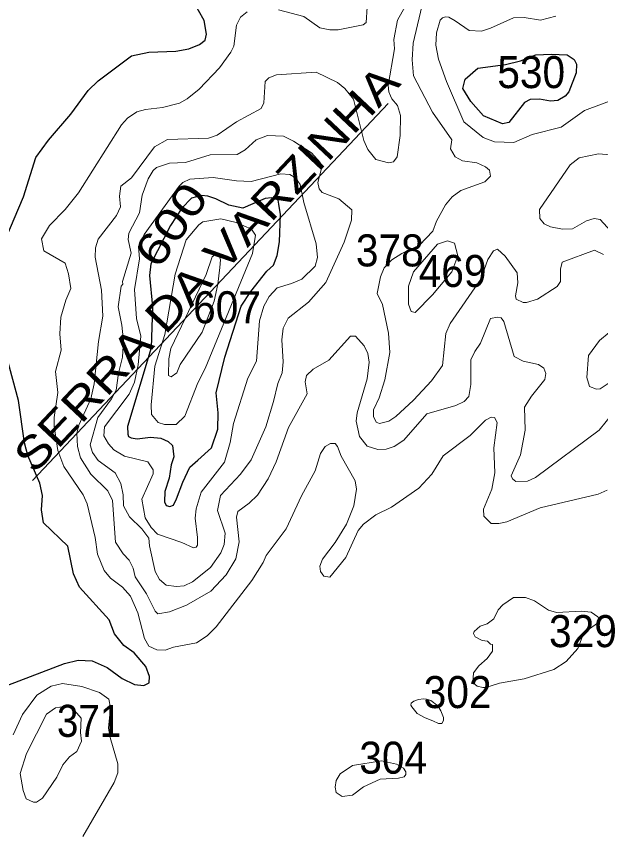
# Model space of a CAD drawing. Extents: x 499.9 to 555.3, y 9281.5 to 9336.8.
# Drawn here: x 532.51 to 535.43, y 9289.724 to 9293.797 of the extents above; entities that cross this region are included whole.
import ezdxf
from ezdxf.enums import TextEntityAlignment as Align

# ---------------------------------------------------------------- set-up
doc = ezdxf.new("R2010")
doc.units = 0
doc.header["$LTSCALE"] = 0.064
for name, color, linetype, lineweight in [('1', 7, 'Continuous', 25), ('2', 7, 'Continuous', 13), ('26', 7, 'Continuous', 25)]:
    doc.layers.add(name, color=color, linetype=linetype, lineweight=lineweight)
doc.layers.add('21', color=7, linetype='Continuous')
doc.layers.add('61', color=7, linetype='Continuous')

msp = doc.modelspace()

# ---------------------------------------------------------------- linework, layer by layer
at = {"layer": '1'}
for points in [[(532.4564, 9292.6863), (532.5451, 9292.8957), (532.6072, 9293.0921), (532.6699, 9293.178), (532.7817, 9293.3088), (532.8683, 9293.4256), (532.9183, 9293.4738), (533.0845, 9293.5994), (533.1717, 9293.6178), (533.3075, 9293.623), (533.3723, 9293.6352), (533.4245, 9293.6562), (533.4532, 9293.6783), (533.4601, 9293.7082), (533.4477, 9293.7765), (533.3916, 9293.8764)], [(532.4672, 9290.4555), (532.7498, 9290.5636), (532.8194, 9290.5799), (532.8888, 9290.5763), (532.9637, 9290.5432), (533.0383, 9290.4884), (533.0999, 9290.4593), (533.1467, 9290.4544), (533.1736, 9290.4678), (533.1752, 9290.4987), (533.1574, 9290.5486), (533.0979, 9290.6175), (533.0467, 9290.6536), (533.0005, 9290.7121), (532.9736, 9290.7827), (532.8254, 9290.9445), (532.7951, 9291.0113), (532.7675, 9291.1496), (532.6455, 9291.2668), (532.6361, 9291.3319), (532.6406, 9291.4028), (532.6272, 9291.4654), (532.5678, 9291.6026), (532.551, 9291.6659), (532.5213, 9291.877), (532.4646, 9292.0881)]]:
    msp.add_lwpolyline(points, dxfattribs=at)
for points in [[(534.8443, 9293.3004), (534.7817, 9293.3719), (534.7415, 9293.4365), (534.7533, 9293.4829), (534.8166, 9293.5376), (534.9554, 9293.5567), (535.0296, 9293.5753), (535.1069, 9293.6038), (535.1834, 9293.6085), (535.2628, 9293.6039), (535.2976, 9293.5818), (535.3095, 9293.5576), (535.3081, 9293.5139), (535.2712, 9293.4197), (535.2536, 9293.3985), (535.2159, 9293.3759), (535.1797, 9293.3734), (535.1243, 9293.3824), (535.0783, 9293.3805), (535.0497, 9293.3667), (534.9711, 9293.2672), (534.9392, 9293.2596)], [(533.5082, 9291.916), (533.5521, 9292.0943), (533.6341, 9292.3491), (533.6813, 9292.4217), (533.7619, 9292.5238), (533.7943, 9292.5536), (533.8133, 9292.6021), (533.8248, 9292.6696), (533.8295, 9292.8076), (533.8224, 9292.8583), (533.8179, 9292.8781), (533.8104, 9292.8859), (533.7856, 9292.8899), (533.7539, 9292.886), (533.6425, 9292.8387), (533.5717, 9292.8527), (533.5064, 9292.8843), (533.4668, 9292.8984), (533.4344, 9292.9011), (533.3857, 9292.8876), (533.3373, 9292.8388), (533.2804, 9292.7512), (533.1826, 9292.5605), (533.1752, 9292.5027), (533.1905, 9292.3462), (533.1829, 9292.1404), (533.0652, 9291.7483), (533.0664, 9291.7094), (533.0701, 9291.6985), (533.0829, 9291.6919), (533.1134, 9291.6862), (533.1811, 9291.6952), (533.2322, 9291.6893), (533.2684, 9291.6735), (533.2894, 9291.6522), (533.2976, 9291.5957), (533.2838, 9291.5561), (533.2733, 9291.4893), (533.2525, 9291.4231), (533.2495, 9291.371), (533.2582, 9291.3533), (533.2773, 9291.3477), (533.2954, 9291.3545), (533.311, 9291.3872), (533.3411, 9291.4698), (533.3762, 9291.5442), (533.4163, 9291.5796), (533.4855, 9291.6412), (533.5161, 9291.7339), (533.5193, 9291.8166)]]:
    msp.add_lwpolyline(points, close=True, dxfattribs=at)
at = {"layer": '2'}
for points in [[(533.8199, 9293.8298), (533.9473, 9293.7963), (534.0264, 9293.7397), (534.077, 9293.7298), (534.1185, 9293.7297), (534.2425, 9293.7549), (534.258, 9293.7654), (534.2686, 9293.9206)], [(533.8098, 9293.5048), (534.0086, 9293.5178), (534.1153, 9293.4658), (534.151, 9293.4367), (534.1955, 9293.3825), (534.2463, 9293.1765), (534.2657, 9293.1313), (534.3059, 9293.0822), (534.3692, 9293.0645), (534.3941, 9293.0694), (534.4125, 9293.0945), (534.4279, 9293.2013), (534.4293, 9293.3019), (534.4141, 9293.3514), (534.3865, 9293.3854), (534.3798, 9293.3995), (534.3723, 9293.4199), (534.3676, 9293.4519), (534.3992, 9293.6341), (534.3962, 9293.6811), (534.4154, 9293.7773), (534.4689, 9293.8721)], [(535.4452, 9292.6062), (535.3996, 9292.6283), (535.2379, 9292.5684), (535.2303, 9292.5335), (535.2301, 9292.4713), (535.2125, 9292.4469), (535.1151, 9292.3846), (535.0592, 9292.3672), (535.0425, 9292.3675), (535.0086, 9292.3846), (535.0044, 9292.4013), (535.0167, 9292.4659), (535.0136, 9292.5159), (534.9532, 9292.5995), (534.9142, 9292.6337), (534.8939, 9292.6261), (534.866, 9292.5812), (534.8317, 9292.4844), (534.6779, 9292.2622), (534.6569, 9292.2126), (534.6398, 9292.052), (534.5849, 9291.9767), (534.4943, 9291.8797), (534.4066, 9291.797), (534.3707, 9291.7738), (534.3256, 9291.7628), (534.3084, 9291.7696), (534.2944, 9291.7982), (534.2946, 9291.8307), (534.3232, 9291.8905), (534.352, 9291.9807), (534.3769, 9292.1182), (534.3691, 9292.2144), (534.339, 9292.3569), (534.3138, 9292.4119), (534.329, 9292.4959), (534.3477, 9292.5406), (534.3867, 9292.5804), (534.4358, 9292.6128), (534.5241, 9292.654), (534.5907, 9292.7239), (534.609, 9292.7733), (534.6546, 9292.8558), (534.6881, 9292.8945), (534.7313, 9292.9269), (534.8505, 9292.9702), (534.8799, 9292.9984), (534.8749, 9293.0276), (534.8546, 9293.0444), (534.8105, 9293.0657), (534.74, 9293.0741), (534.7024, 9293.0947), (534.6796, 9293.1349), (534.6868, 9293.1796), (534.5898, 9293.3188), (534.4955, 9293.4997), (534.4875, 9293.5788), (534.4935, 9293.663), (534.544, 9293.8831)], [(534.0761, 9290.9958), (534.046, 9291.0007), (534.0299, 9291.0236), (534.0258, 9291.0501), (534.0398, 9291.0844), (534.1038, 9291.1678), (534.1606, 9291.2596), (534.1971, 9291.3518), (534.2098, 9291.4346), (534.2034, 9291.4759), (534.1325, 9291.5999), (534.1149, 9291.6484), (534.1031, 9291.6628), (534.0804, 9291.6632), (534.0539, 9291.6471), (534.0303, 9291.6128), (534.0026, 9291.5263), (533.9343, 9291.402), (533.8578, 9291.2366), (533.7577, 9291.1039), (533.7432, 9291.0679), (533.6874, 9290.9788), (533.508, 9290.7471), (533.4635, 9290.7025), (533.4096, 9290.6666), (533.2956, 9290.6452), (533.2534, 9290.631), (533.2121, 9290.6326), (533.1725, 9290.6502), (533.151, 9290.6883), (533.1165, 9290.817), (533.0798, 9290.8998), (533.0401, 9290.9459), (532.9797, 9290.9906), (532.9491, 9291.0279), (532.9147, 9291.1092), (532.9032, 9291.1926), (532.8631, 9291.362), (532.8443, 9291.4059), (532.7467, 9291.5477), (532.7167, 9291.6273), (532.698, 9291.749), (532.6982, 9291.7929), (532.7169, 9291.9184), (532.706, 9292.0227), (532.7344, 9292.1286), (532.7266, 9292.2112), (532.7313, 9292.2932), (532.7566, 9292.3792), (532.782, 9292.4372), (532.7704, 9292.5106), (532.7532, 9292.5631), (532.6478, 9292.6247), (532.6363, 9292.6846), (532.6752, 9292.7518), (532.7533, 9292.8318), (532.821, 9292.9154), (533.0345, 9293.2548), (533.0652, 9293.2881), (533.1127, 9293.3201), (533.1547, 9293.3317), (533.2409, 9293.3419), (533.3248, 9293.363), (533.3642, 9293.3845), (533.4243, 9293.4329), (533.5252, 9293.5401), (533.5819, 9293.6184), (533.5969, 9293.6485), (533.6101, 9293.7519), (533.6308, 9293.7932), (533.6635, 9293.8197)], [(535.206, 9293.7982), (535.1292, 9293.7775), (535.048, 9293.7917), (534.9946, 9293.79), (534.8793, 9293.7373), (534.8354, 9293.7234), (534.7734, 9293.7266), (534.7026, 9293.7744), (534.6715, 9293.7931), (534.6548, 9293.7943), (534.6398, 9293.7892), (534.6281, 9293.7777), (534.6097, 9293.7145), (534.6063, 9293.6523), (534.6199, 9293.5832), (534.6598, 9293.471), (534.7466, 9293.2701), (534.843, 9293.1915), (534.8992, 9293.1695), (534.9954, 9293.1666), (535.0877, 9293.2062), (535.2331, 9293.2436), (535.3495, 9293.3268), (535.5333, 9293.3939)], [(533.6095, 9293.2697), (533.7338, 9293.3367), (533.7467, 9293.3643), (533.7536, 9293.4715), (533.7713, 9293.4894), (533.8098, 9293.5048)], [(535.5622, 9291.9018), (535.4234, 9291.73), (535.1044, 9291.4935), (535.0638, 9291.4743), (535.0065, 9291.4727), (534.99, 9291.4857), (534.9823, 9291.5021), (535.0293, 9291.6057), (535.0533, 9291.7299), (535.0489, 9291.8451), (535.0838, 9291.8993), (535.1504, 9291.9821), (535.1569, 9292.0125), (535.1455, 9292.0393), (535.1203, 9292.0567), (535.0424, 9292.0746), (534.9983, 9292.0981), (534.9461, 9292.2721), (534.9326, 9292.2914), (534.9141, 9292.2941), (534.8797, 9292.2868), (534.8293, 9292.1643), (534.8009, 9292.1228), (534.7818, 9292.0814), (534.7813, 9291.9574), (534.7706, 9291.898), (534.7478, 9291.8724), (534.7056, 9291.8519), (534.5618, 9291.8115), (534.4459, 9291.6787), (534.3984, 9291.6483), (534.3579, 9291.6337), (534.3166, 9291.6321), (534.2627, 9291.6487), (534.2247, 9291.6982), (534.2087, 9291.775), (534.2127, 9291.8164), (534.2624, 9291.9852), (534.2733, 9292.0698), (534.2658, 9292.1126), (534.248, 9292.1508), (534.2056, 9292.1995), (534.1799, 9292.1998), (534.0719, 9292.0796), (533.9926, 9292.0334), (533.9604, 9292.0026), (533.954, 9291.971), (533.9627, 9291.9114), (533.8706, 9291.7426), (533.8088, 9291.5714), (533.769, 9291.4856), (533.7149, 9291.4044), (533.6736, 9291.3646), (533.616, 9291.3235), (533.6101, 9291.2953), (533.6241, 9291.1712), (533.6063, 9291.087), (533.5585, 9291.0064), (533.481, 9290.9253), (533.36, 9290.856), (533.2757, 9290.8219), (533.2175, 9290.8124), (533.204, 9290.8254), (533.1611, 9290.9125), (533.1033, 9290.9968), (533.0941, 9291.0399), (533.0729, 9291.0796), (533.0429, 9291.1121), (533.0055, 9291.1698), (532.9897, 9291.378), (532.9678, 9291.4261), (532.8816, 9291.5104), (532.8299, 9291.5913), (532.8155, 9291.6478), (532.8126, 9291.714), (532.8217, 9291.7544), (532.8822, 9291.8859), (532.8985, 9291.9606), (532.9203, 9292.1729), (532.9413, 9292.2997), (532.935, 9292.4285), (532.9037, 9292.593), (532.905, 9292.641), (532.9187, 9292.6839), (533.0102, 9292.8018), (533.0296, 9292.8452), (533.026, 9292.8979), (533.0324, 9292.948), (533.0852, 9292.9902), (533.2005, 9293.1448), (533.2658, 9293.181), (533.4699, 9293.1886), (533.5127, 9293.2038), (533.6095, 9293.2697)], [(535.4816, 9293.1041), (535.4188, 9293.1104), (535.3232, 9293.09), (535.2785, 9293.0554), (535.1237, 9292.8321), (535.1254, 9292.7875), (535.1486, 9292.7595), (535.179, 9292.7457), (535.2395, 9292.7339), (535.2891, 9292.7357), (535.3591, 9292.776), (535.3984, 9292.7867), (535.4281, 9292.782), (535.5165, 9292.6849)], [(535.4777, 9291.969), (535.4269, 9291.936), (535.4094, 9291.9347), (535.3739, 9291.9473), (535.3607, 9291.9924), (535.3702, 9292.1023), (535.4244, 9292.1777), (535.4719, 9292.2178)], [(535.4625, 9291.4292), (535.4172, 9291.4089), (535.1284, 9291.3407), (534.961, 9291.2718), (534.9207, 9291.2628), (534.8824, 9291.2634), (534.8469, 9291.2995), (534.8451, 9291.3351), (534.8863, 9291.4346), (534.9021, 9291.5166), (534.896, 9291.6415), (534.9132, 9291.768), (534.8994, 9291.7919), (534.8829, 9291.7941), (534.8547, 9291.7798), (534.7781, 9291.7036), (534.6435, 9291.6006), (534.5871, 9291.5094), (534.5212, 9291.4405), (534.385, 9291.3455)], [(534.385, 9291.3455), (534.3061, 9291.306), (534.2445, 9291.2605), (534.2179, 9291.2274), (534.157, 9291.0934), (534.0761, 9290.9958)], [(532.4947, 9290.2073), (532.54, 9290.3098), (532.6127, 9290.4064), (532.6844, 9290.4511), (532.7402, 9290.4635), (532.8364, 9290.4494), (532.9255, 9290.419), (532.9727, 9290.3854), (532.9811, 9290.342), (532.9709, 9290.2412), (532.978, 9290.1935), (533.0177, 9290.0626), (533.0175, 9290.0174), (532.9994, 9289.9687), (532.8429, 9289.6993)]]:
    msp.add_lwpolyline(points, dxfattribs=at)
for points in [[(533.8382, 9292.0151), (533.8427, 9292.0713), (533.8369, 9292.1801), (533.8429, 9292.2397), (533.8678, 9292.2895), (533.9692, 9292.3684), (534.0559, 9292.4667), (534.1481, 9292.6681), (534.1841, 9292.7778), (534.1865, 9292.8309), (534.1208, 9292.8848), (534.0388, 9292.9169), (534.0228, 9292.935), (534.0173, 9292.9674), (534.0331, 9293.03), (534.0288, 9293.0658), (533.9854, 9293.1152), (533.8957, 9293.1729), (533.8447, 9293.198), (533.7645, 9293.2013), (533.7088, 9293.1803), (533.6529, 9293.1297), (533.6131, 9293.106), (533.4787, 9293.1055), (533.3553, 9293.0661), (533.2758, 9293.063), (533.2095, 9293.0422), (533.194, 9293.0272), (533.1691, 9292.9847), (533.1391, 9292.9028), (533.1257, 9292.8153), (533.0719, 9292.7133), (533.0689, 9292.6824), (533.0837, 9292.6131), (533.041, 9292.4728), (533.0428, 9292.4581), (533.0336, 9292.4483), (533.0182, 9292.3451), (533.0378, 9292.2535), (533.0449, 9292.1755), (533.04, 9292.0935), (533.02, 9292.014), (533.0086, 9291.9297), (532.986, 9291.8866), (532.917, 9291.7919), (532.8795, 9291.6567), (532.8901, 9291.6185), (532.9187, 9291.5785), (533.0033, 9291.5155), (533.0319, 9291.4637), (533.0433, 9291.4059), (533.0455, 9291.3512), (533.0757, 9291.2972), (533.1365, 9291.2363), (533.1722, 9291.1892), (533.1749, 9291.1516), (533.2044, 9291.0233), (533.2249, 9290.9828), (533.2583, 9290.9558), (533.3099, 9290.9477), (533.3488, 9290.9519), (533.3894, 9290.9719), (533.4809, 9291.0431), (533.5322, 9291.117), (533.5477, 9291.1577), (533.5527, 9291.2146), (533.5148, 9291.3288), (533.53, 9291.4027), (533.6301, 9291.5091), (533.6834, 9291.5818), (533.7563, 9291.7466), (533.7956, 9291.872), (533.8167, 9291.9623)], [(534.0031, 9292.5488), (534.0149, 9292.5916), (534.0077, 9292.6599), (533.946, 9292.8666), (533.9279, 9292.9561), (533.905, 9292.9899), (533.8771, 9293.0068), (533.832, 9293.01), (533.6831, 9292.9721), (533.6099, 9292.9749), (533.4939, 9292.9911), (533.3776, 9292.983), (533.3425, 9292.9664), (533.3229, 9292.9489), (533.1491, 9292.7077), (533.1207, 9292.6476), (533.1248, 9292.586), (533.101, 9292.4327), (533.1099, 9292.2879), (533.1322, 9292.1982), (533.1189, 9292.0555), (533.0995, 9291.9691), (533.074, 9291.9089), (532.9502, 9291.7459), (532.9477, 9291.7015), (532.9697, 9291.661), (532.9974, 9291.632), (533.0505, 9291.6), (533.1668, 9291.5715), (533.1943, 9291.5316), (533.1928, 9291.511), (533.1374, 9291.3852), (533.1543, 9291.2916), (533.184, 9291.2427), (533.2157, 9291.2098), (533.3362, 9291.1688), (533.3956, 9291.1423), (533.4089, 9291.1445), (533.4149, 9291.1542), (533.4157, 9291.1926), (533.4032, 9291.2899), (533.4086, 9291.3361), (533.4342, 9291.4201), (533.5493, 9291.57), (533.5782, 9291.6677), (533.5959, 9291.7632), (533.6666, 9291.9899), (533.7098, 9292.0745), (533.7245, 9292.2759), (533.7466, 9292.3491), (533.7735, 9292.3976), (533.8138, 9292.4398), (533.8845, 9292.4615), (533.936, 9292.4842)], [(533.4174, 9291.9652), (533.4536, 9292.0378), (533.6896, 9292.6116), (533.7049, 9292.7035), (533.6855, 9292.7335), (533.6084, 9292.7662), (533.532, 9292.7855), (533.4423, 9292.771), (533.4216, 9292.7548), (533.3588, 9292.681), (533.3032, 9292.5082), (533.2524, 9292.208), (533.2026, 9292.0497), (533.1832, 9291.8561), (533.1845, 9291.8078), (533.2192, 9291.7675), (533.2508, 9291.7575), (533.309, 9291.7576), (533.3513, 9291.7993)], [(534.4698, 9292.3588), (534.4698, 9292.4495), (534.4943, 9292.5209), (534.6141, 9292.6583), (534.6644, 9292.6746), (534.7002, 9292.6631), (534.7159, 9292.5999), (534.6863, 9292.5201), (534.5899, 9292.406), (534.5024, 9292.3176), (534.4824, 9292.323)], [(533.2824, 9292.1378), (533.272, 9292.0852), (533.2707, 9292.002), (533.2837, 9291.9965), (533.3118, 9292.0156), (533.328, 9292.0573), (533.4382, 9292.2183), (533.4985, 9292.3736), (533.5175, 9292.4588), (533.5271, 9292.5423), (533.5302, 9292.5811), (533.5237, 9292.6014), (533.5145, 9292.6076), (533.5065, 9292.6085), (533.4883, 9292.5948), (533.4584, 9292.5066)], [(535.1958, 9290.5338), (535.2574, 9290.5745), (535.3167, 9290.6385), (535.3458, 9290.7163), (535.4144, 9290.7651), (535.4237, 9290.7818), (535.4168, 9290.7968), (535.3835, 9290.8197), (535.3345, 9290.825), (535.2103, 9290.8189), (535.169, 9290.8303), (535.0996, 9290.8774), (535.0553, 9290.8938), (534.9953, 9290.8934), (534.9409, 9290.8571), (534.9187, 9290.8319), (534.896, 9290.7873), (534.8624, 9290.7615), (534.8285, 9290.7497), (534.7972, 9290.7241), (534.7945, 9290.713), (534.8031, 9290.6969), (534.838, 9290.6789), (534.8642, 9290.6749), (534.8796, 9290.66), (534.8895, 9290.6586), (534.8893, 9290.6261), (534.8636, 9290.5894), (534.8207, 9290.5522), (534.7947, 9290.5168), (534.7911, 9290.4695), (534.8128, 9290.45), (534.8411, 9290.4435), (534.8568, 9290.4434), (534.9246, 9290.4653), (535.048, 9290.4875)], [(534.4856, 9290.3467), (534.5124, 9290.3142), (534.5526, 9290.2932), (534.5918, 9290.2779), (534.6195, 9290.2645), (534.6368, 9290.2648), (534.6453, 9290.2788), (534.6453, 9290.2941), (534.631, 9290.3276), (534.6157, 9290.3515), (534.5822, 9290.3792), (534.5602, 9290.3859), (534.5449, 9290.3869), (534.5191, 9290.384), (534.4962, 9290.3764), (534.4837, 9290.3649), (534.4818, 9290.3563)], [(532.5291, 9290.0151), (532.5603, 9290.1134), (532.6606, 9290.3105), (532.7061, 9290.3425), (532.7711, 9290.3523), (532.7887, 9290.3426), (532.8332, 9290.2911), (532.8301, 9290.2186), (532.8357, 9290.175), (532.8122, 9290.1249), (532.7753, 9290.0969), (532.7424, 9290.0568), (532.7115, 9289.9959), (532.64, 9289.8919), (532.6104, 9289.8704), (532.5961, 9289.8708), (532.5583, 9289.8882), (532.5434, 9289.9297)], [(534.103, 9289.9457), (534.1076, 9289.9787), (534.128, 9290.0133), (534.1894, 9290.0547), (534.3342, 9290.0784), (534.4096, 9290.0602), (534.4444, 9290.0415), (534.4561, 9290.0218), (534.456, 9290.0087), (534.4478, 9289.9974), (534.4191, 9289.9907), (534.3277, 9289.9864), (534.245, 9289.9471), (534.1904, 9289.9055), (534.1385, 9289.8992), (534.1085, 9289.919)]]:
    msp.add_lwpolyline(points, close=True, dxfattribs=at)
at = {"layer": '26'}
msp.add_line((534.3675, 9293.3609), (532.5897, 9291.4779), dxfattribs=at)

# ---------------------------------------------------------------- texts
at = {"layer": '21'}
for s, width, p in [('530', 0.95, (534.9135, 9293.4382)), ('378', 0.95, (534.2067, 9292.5475)), ('469', 0.95, (534.5206, 9292.4448)), ('607', 0.95, (533.3932, 9292.2634)), ('329', 0.95, (535.1721, 9290.6455)), ('302', 0.95, (534.5457, 9290.341)), ('371', 0.9, (532.7127, 9290.1973)), ('304', 0.95, (534.2239, 9290.0134))]:
    msp.add_text(s, height=0.16, dxfattribs=dict(at, width=width)).set_placement(p)
at = {"layer": '26', "width": 1.2}
msp.add_text('SERRA DA VARZINHA', height=0.16, rotation=46.736, dxfattribs=at).set_placement((533.5181, 9292.4822), align=Align.CENTER)
at = {"layer": '61', "width": 1.25}
msp.add_text('600', height=0.16, rotation=54.713, dxfattribs=at).set_placement((533.3488, 9292.7094), align=Align.CENTER)

doc.saveas('drawing.dxf')
